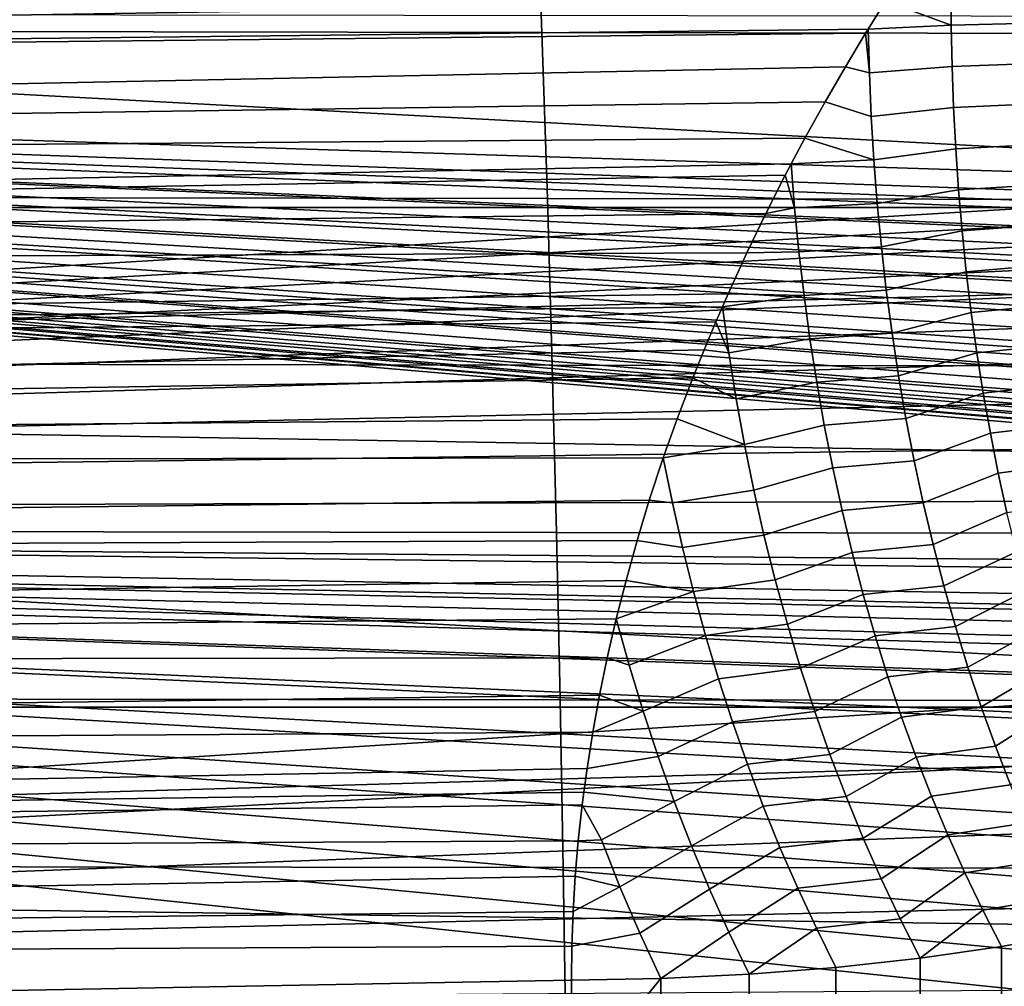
# Model space of a CAD drawing. Header units: metres. Extents: x -23 to 242, y -40 to 23.
# Tile 284 of 450: x 70.44 to 72.45, y 1.47 to 3.45. Entities that reach past the tile are written whole.
import ezdxf

# ---------------------------------------------------------------- set-up
doc = ezdxf.new("R2010")
doc.units = ezdxf.units.M
doc.layers.add('solid_10171013', color=7, linetype='CONTINUOUS')

msp = doc.modelspace()

# ---------------------------------------------------------------- linework, layer by layer
at = {"layer": 'solid_10171013'}
for points in [[(75.555367, 0.669542, 87.244743), (60.5, 0.566861, 87.486641), (60.5, 6.08989, 89.831032), (75.555367, 6.192572, 89.589127)], [(79.501579, 2.807441, 76.647522), (61.950001, 3.752233, 76.804237), (61.950001, 4.776998, 77.027382), (79.512314, 3.839415, 76.821045)], [(63.103245, 4.41459, 114.876274), (76.047722, 3.95099, 113.821724), (76.064369, 3.023151, 114.006035), (63.103245, 3.43306, 115.084679)], [(69.669586, 4.084085, 278.554932), (69.662666, 3.063542, 278.612061), (73.646683, 3.063551, 279.327393), (73.653442, 4.084136, 279.270111)], [(68.715355, 3.764413, 249.932709), (71.494141, 3.75953, 250.519714), (71.506523, 3.421131, 250.449463), (68.727943, 3.425871, 249.861221)], [(79.488693, 1.76766, 76.528076), (61.950001, 2.718125, 76.635117), (61.950001, 3.752233, 76.804237), (79.501579, 2.807441, 76.647522)], [(71.494141, 3.75953, 250.519714), (74.254288, 3.754885, 251.102753), (74.266373, 3.416684, 251.033691), (71.506523, 3.421131, 250.449463)], [(76.147163, 2.978235, 79.725876), (76.150749, 3.451025, 79.821495), (64.862846, 3.672947, 78.859093), (64.862846, 2.693465, 78.67411)], [(72.208565, 3.48486, 103.292809), (72.249046, 3.547551, 103.244675), (60.5, 3.476866, 103.038544), (60.5, 3.297658, 103.178574)], [(72.342979, 3.436193, 103.340431), (72.342575, 3.520586, 103.271332), (72.249046, 3.547551, 103.244675), (72.208565, 3.48486, 103.292809)], [(72.342979, 3.436193, 103.340431), (72.511391, 3.440498, 103.364372), (72.511543, 3.52329, 103.291412), (72.342575, 3.520586, 103.271332)], [(72.173401, 3.42825, 103.335297), (72.208565, 3.48486, 103.292809), (60.5, 3.297658, 103.178574)], [(72.342979, 3.436193, 103.340431), (72.208565, 3.48486, 103.292809), (72.173401, 3.42825, 103.335297)], [(61.950001, 3.467007, 116.24794), (61.950001, 2.430276, 116.402168), (77.81234, 3.380401, 116.262978), (78.179459, 3.44802, 116.251297)], [(72.168053, 3.419432, 103.341827), (72.173401, 3.42825, 103.335297), (60.5, 3.297658, 103.178574)], [(76.063553, 2.971668, 114.014915), (63.103245, 3.43306, 115.084679), (76.064369, 3.023151, 114.006035)], [(75.06131, 2.296046, 114.204643), (63.103245, 2.441852, 115.240692), (63.103245, 3.43306, 115.084679), (75.590714, 2.354286, 114.150269)], [(75.631348, 2.360808, 114.145813), (75.590714, 2.354286, 114.150269), (63.103245, 3.43306, 115.084679)], [(75.637169, 2.362109, 114.145126), (75.631348, 2.360808, 114.145813), (63.103245, 3.43306, 115.084679)], [(75.671898, 2.371779, 114.140762), (75.637169, 2.362109, 114.145126), (63.103245, 3.43306, 115.084679)], [(75.683578, 2.375746, 114.139198), (75.671898, 2.371779, 114.140762), (63.103245, 3.43306, 115.084679)], [(75.711815, 2.386786, 114.135216), (75.683578, 2.375746, 114.139198), (63.103245, 3.43306, 115.084679)], [(75.730034, 2.395111, 114.132477), (75.711815, 2.386786, 114.135216), (63.103245, 3.43306, 115.084679)], [(75.750633, 2.405805, 114.129204), (75.730034, 2.395111, 114.132477), (63.103245, 3.43306, 115.084679)], [(75.775948, 2.420806, 114.124916), (75.750633, 2.405805, 114.129204), (63.103245, 3.43306, 115.084679)], [(75.788147, 2.428744, 114.122742), (75.775948, 2.420806, 114.124916), (63.103245, 3.43306, 115.084679)], [(75.821144, 2.452935, 114.116478), (75.788147, 2.428744, 114.122742), (63.103245, 3.43306, 115.084679)], [(75.85807, 2.485429, 114.108658), (75.821144, 2.452935, 114.116478), (63.103245, 3.43306, 115.084679)], [(75.864792, 2.491967, 114.10714), (75.85807, 2.485429, 114.108658), (63.103245, 3.43306, 115.084679)], [(75.890076, 2.518621, 114.101112), (75.864792, 2.491967, 114.10714), (63.103245, 3.43306, 115.084679)], [(75.906387, 2.537898, 114.096901), (75.890076, 2.518621, 114.101112), (63.103245, 3.43306, 115.084679)], [(75.91967, 2.55492, 114.093269), (75.906387, 2.537898, 114.096901), (63.103245, 3.43306, 115.084679)], [(75.945099, 2.590955, 114.085747), (75.91967, 2.55492, 114.093269), (63.103245, 3.43306, 115.084679)], [(75.971809, 2.635527, 114.076759), (75.945099, 2.590955, 114.085747), (63.103245, 3.43306, 115.084679)], [(75.979805, 2.650663, 114.073776), (75.971809, 2.635527, 114.076759), (63.103245, 3.43306, 115.084679)], [(75.993744, 2.679237, 114.068207), (75.979805, 2.650663, 114.073776), (63.103245, 3.43306, 115.084679)], [(76.009941, 2.716972, 114.060974), (75.993744, 2.679237, 114.068207), (63.103245, 3.43306, 115.084679)], [(76.013115, 2.725109, 114.059433), (76.009941, 2.716972, 114.060974), (63.103245, 3.43306, 115.084679)], [(76.029221, 2.772186, 114.050636), (76.013115, 2.725109, 114.059433), (63.103245, 3.43306, 115.084679)], [(76.034004, 2.788442, 114.047638), (76.029221, 2.772186, 114.050636), (63.103245, 3.43306, 115.084679)], [(76.042496, 2.820975, 114.041687), (76.034004, 2.788442, 114.047638), (63.103245, 3.43306, 115.084679)], [(76.051674, 2.86463, 114.033798), (76.042496, 2.820975, 114.041687), (63.103245, 3.43306, 115.084679)], [(76.052757, 2.870798, 114.032692), (76.051674, 2.86463, 114.033798), (63.103245, 3.43306, 115.084679)], [(76.0597, 2.920894, 114.023796), (76.052757, 2.870798, 114.032692), (63.103245, 3.43306, 115.084679)], [(76.061737, 2.942745, 114.019966), (76.0597, 2.920894, 114.023796), (63.103245, 3.43306, 115.084679)], [(76.063553, 2.971668, 114.014915), (76.061737, 2.942745, 114.019966), (63.103245, 3.43306, 115.084679)], [(68.727943, 3.425871, 249.861221), (71.506523, 3.421131, 250.449463), (71.517677, 3.081529, 250.386139), (68.739296, 3.086064, 249.796799)], [(72.175697, 3.338836, 103.402618), (72.173401, 3.42825, 103.335297), (72.168053, 3.419432, 103.341827)], [(72.175697, 3.338836, 103.402618), (72.344696, 3.351849, 103.408951), (72.342979, 3.436193, 103.340431), (72.173401, 3.42825, 103.335297)], [(72.344696, 3.351849, 103.408951), (72.512497, 3.357746, 103.436768), (72.511391, 3.440498, 103.364372), (72.342979, 3.436193, 103.340431)], [(72.127083, 3.350936, 103.391861), (72.168053, 3.419432, 103.341827), (60.5, 3.297658, 103.178574), (60.5, 3.113657, 103.312241)], [(71.506523, 3.421131, 250.449463), (74.266373, 3.416684, 251.033691), (74.277267, 3.077331, 250.971466), (71.517677, 3.081529, 250.386139)], [(72.175697, 3.338836, 103.402618), (72.168053, 3.419432, 103.341827), (72.127083, 3.350936, 103.391861)], [(61.950001, 2.430276, 116.402168), (77.463539, 3.306651, 116.275452), (77.81234, 3.380401, 116.262978)], [(72.085571, 3.279489, 103.44268), (72.127083, 3.350936, 103.391861), (60.5, 3.113657, 103.312241)], [(72.179512, 3.249645, 103.469193), (72.175697, 3.338836, 103.402618), (72.127083, 3.350936, 103.391861), (72.085571, 3.279489, 103.44268)], [(72.179512, 3.249645, 103.469193), (72.347755, 3.267588, 103.476883), (72.344696, 3.351849, 103.408951), (72.175697, 3.338836, 103.402618)], [(72.347755, 3.267588, 103.476883), (72.514893, 3.275069, 103.508575), (72.512497, 3.357746, 103.436768), (72.344696, 3.351849, 103.408951)], [(61.950001, 2.430276, 116.402168), (77.129654, 3.227046, 116.288597), (77.463539, 3.306651, 116.275452)], [(72.044136, 3.205467, 103.493889), (72.085571, 3.279489, 103.44268), (60.5, 3.113657, 103.312241)], [(72.18486, 3.160596, 103.535118), (72.179512, 3.249645, 103.469193), (72.085571, 3.279489, 103.44268), (72.044136, 3.205467, 103.493889)], [(72.18486, 3.160596, 103.535118), (72.35218, 3.183453, 103.544212), (72.347755, 3.267588, 103.476883), (72.179512, 3.249645, 103.469193)], [(72.35218, 3.183453, 103.544212), (72.518593, 3.192507, 103.579796), (72.514893, 3.275069, 103.508575), (72.347755, 3.267588, 103.476883)], [(61.950001, 2.430276, 116.402168), (76.812851, 3.142426, 116.302216), (77.129654, 3.227046, 116.288597)], [(72.015564, 3.152435, 103.529709), (72.044136, 3.205467, 103.493889), (60.5, 3.113657, 103.312241), (60.5, 2.924881, 103.439575)], [(72.18486, 3.160596, 103.535118), (72.044136, 3.205467, 103.493889), (72.015564, 3.152435, 103.529709)], [(72.191765, 3.071736, 103.600357), (72.357994, 3.099484, 103.610931), (72.35218, 3.183453, 103.544212), (72.18486, 3.160596, 103.535118)], [(72.357994, 3.099484, 103.610931), (72.523621, 3.110101, 103.650406), (72.518593, 3.192507, 103.579796), (72.35218, 3.183453, 103.544212)], [(72.022919, 3.062599, 103.590637), (72.191765, 3.071736, 103.600357), (72.18486, 3.160596, 103.535118), (72.015564, 3.152435, 103.529709)], [(72.003403, 3.129261, 103.545135), (72.015564, 3.152435, 103.529709), (60.5, 2.924881, 103.439575)], [(61.950001, 2.430276, 116.402168), (76.510971, 3.051931, 116.31636), (76.812851, 3.142426, 116.302216)], [(72.022919, 3.062599, 103.590637), (72.015564, 3.152435, 103.529709), (72.003403, 3.129261, 103.545135)], [(71.963997, 3.05128, 103.596069), (72.003403, 3.129261, 103.545135), (60.5, 2.924881, 103.439575)], [(72.022919, 3.062599, 103.590637), (72.003403, 3.129261, 103.545135), (71.963997, 3.05128, 103.596069)], [(72.200256, 2.983116, 103.664917), (72.365219, 3.015725, 103.677017), (72.357994, 3.099484, 103.610931), (72.191765, 3.071736, 103.600357)], [(72.365219, 3.015725, 103.677017), (72.529999, 3.027893, 103.72039), (72.523621, 3.110101, 103.650406), (72.357994, 3.099484, 103.610931)], [(68.739296, 3.086064, 249.796799), (71.517677, 3.081529, 250.386139), (71.527611, 2.740899, 250.329803), (68.749397, 2.745168, 249.739456)], [(71.517677, 3.081529, 250.386139), (74.277267, 3.077331, 250.971466), (74.286957, 2.736998, 250.916077), (71.527611, 2.740899, 250.329803)], [(69.662666, 3.063542, 278.612061), (69.658768, 2.04225, 278.65271), (73.643036, 2.042211, 279.368134), (73.646683, 3.063551, 279.327393)], [(72.022919, 3.062599, 103.590637), (71.963997, 3.05128, 103.596069), (71.925369, 2.970546, 103.647232), (72.031746, 2.973095, 103.650818)], [(72.031746, 2.973095, 103.650818), (72.200256, 2.983116, 103.664917), (72.191765, 3.071736, 103.600357), (72.022919, 3.062599, 103.590637)], [(71.925369, 2.970546, 103.647232), (71.963997, 3.05128, 103.596069), (60.5, 2.924881, 103.439575)], [(61.950001, 2.430276, 116.402168), (76.214134, 2.95328, 116.331306), (76.510971, 3.051931, 116.31636)], [(72.373871, 2.932224, 103.742462), (72.537743, 2.94593, 103.789742), (72.529999, 3.027893, 103.72039), (72.365219, 3.015725, 103.677017)], [(72.210358, 2.894793, 103.728767), (72.373871, 2.932224, 103.742462), (72.365219, 3.015725, 103.677017), (72.200256, 2.983116, 103.664917)], [(72.042213, 2.883876, 103.710297), (72.210358, 2.894793, 103.728767), (72.200256, 2.983116, 103.664917), (72.031746, 2.973095, 103.650818)], [(71.887115, 2.886722, 103.698708), (71.925369, 2.970546, 103.647232), (60.5, 2.924881, 103.439575), (60.5, 2.732017, 103.560104)], [(76.143135, 2.503043, 79.643074), (76.147163, 2.978235, 79.725876), (64.862846, 2.693465, 78.67411)], [(72.031746, 2.973095, 103.650818), (71.925369, 2.970546, 103.647232), (71.887115, 2.886722, 103.698708), (72.042213, 2.883876, 103.710297)], [(61.950001, 2.430276, 116.402168), (75.920242, 2.846174, 116.346962), (76.214134, 2.95328, 116.331306)], [(72.383972, 2.849032, 103.807259), (72.546883, 2.864262, 103.858437), (72.537743, 2.94593, 103.789742), (72.373871, 2.932224, 103.742462)], [(72.222099, 2.806825, 103.791908), (72.383972, 2.849032, 103.807259), (72.373871, 2.932224, 103.742462), (72.210358, 2.894793, 103.728767)], [(71.875511, 2.860462, 103.714493), (71.887115, 2.886722, 103.698708), (60.5, 2.732017, 103.560104)], [(72.042213, 2.883876, 103.710297), (71.887115, 2.886722, 103.698708), (71.875511, 2.860462, 103.714493)], [(71.888245, 2.766214, 103.771675), (72.054337, 2.794998, 103.769058), (72.042213, 2.883876, 103.710297), (71.875511, 2.860462, 103.714493)], [(72.054337, 2.794998, 103.769058), (72.222099, 2.806825, 103.791908), (72.210358, 2.894793, 103.728767), (72.042213, 2.883876, 103.710297)], [(71.862213, 2.829824, 103.732712), (71.875511, 2.860462, 103.714493), (60.5, 2.732017, 103.560104)], [(71.888245, 2.766214, 103.771675), (71.875511, 2.860462, 103.714493), (71.862213, 2.829824, 103.732712)], [(72.395554, 2.766202, 103.871376), (72.557442, 2.782942, 103.926468), (72.546883, 2.864262, 103.858437), (72.383972, 2.849032, 103.807259)], [(61.950001, 2.430276, 116.402168), (75.631393, 2.730879, 116.363152), (75.920242, 2.846174, 116.346962)], [(72.235489, 2.71927, 103.854309), (72.395554, 2.766202, 103.871376), (72.383972, 2.849032, 103.807259), (72.222099, 2.806825, 103.791908)], [(71.838081, 2.77262, 103.766151), (71.862213, 2.829824, 103.732712), (60.5, 2.732017, 103.560104), (60.5, 2.535052, 103.673805)], [(71.888245, 2.766214, 103.771675), (71.862213, 2.829824, 103.732712), (71.838081, 2.77262, 103.766151)], [(72.068146, 2.706519, 103.827095), (72.235489, 2.71927, 103.854309), (72.222099, 2.806825, 103.791908), (72.054337, 2.794998, 103.769058)], [(71.903366, 2.672217, 103.828171), (72.068146, 2.706519, 103.827095), (72.054337, 2.794998, 103.769058), (71.888245, 2.766214, 103.771675)], [(72.408623, 2.683789, 103.934814), (72.569427, 2.702024, 103.993805), (72.557442, 2.782942, 103.926468), (72.395554, 2.766202, 103.871376)], [(71.814949, 2.715555, 103.798782), (71.838081, 2.77262, 103.766151), (60.5, 2.535052, 103.673805)], [(71.903366, 2.672217, 103.828171), (71.888245, 2.766214, 103.771675), (71.838081, 2.77262, 103.766151), (71.814949, 2.715555, 103.798782)], [(72.250565, 2.632195, 103.915962), (72.408623, 2.683789, 103.934814), (72.395554, 2.766202, 103.871376), (72.235489, 2.71927, 103.854309)], [(68.749397, 2.745168, 249.739456), (71.527611, 2.740899, 250.329803), (71.536301, 2.399418, 250.280441), (68.75824, 2.403359, 249.689255)], [(71.527611, 2.740899, 250.329803), (74.286957, 2.736998, 250.916077), (74.295448, 2.395861, 250.867554), (71.536301, 2.399418, 250.280441)], [(61.950001, 2.430276, 116.402168), (75.344017, 2.605949, 116.379929), (75.631393, 2.730879, 116.363152)], [(79.473778, 0.722805, 76.463036), (61.950001, 1.675825, 76.520157), (61.950001, 2.718125, 76.635117), (79.488693, 1.76766, 76.528076)], [(72.083656, 2.618506, 103.884392), (72.250565, 2.632195, 103.915962), (72.235489, 2.71927, 103.854309), (72.068146, 2.706519, 103.827095)], [(71.782654, 2.631214, 103.845695), (71.814949, 2.715555, 103.798782), (60.5, 2.535052, 103.673805)], [(71.92041, 2.57873, 103.88385), (71.903366, 2.672217, 103.828171), (71.814949, 2.715555, 103.798782), (71.782654, 2.631214, 103.845695)], [(71.92041, 2.57873, 103.88385), (72.083656, 2.618506, 103.884392), (72.068146, 2.706519, 103.827095), (71.903366, 2.672217, 103.828171)], [(72.423203, 2.601855, 103.997543), (72.582863, 2.621566, 104.06044), (72.569427, 2.702024, 103.993805), (72.408623, 2.683789, 103.934814)], [(76.138664, 2.025793, 79.573158), (76.143135, 2.503043, 79.643074), (64.862846, 2.693465, 78.67411), (64.862846, 1.705544, 78.541382)], [(72.267334, 2.545674, 103.976845), (72.423203, 2.601855, 103.997543), (72.408623, 2.683789, 103.934814), (72.250565, 2.632195, 103.915962)], [(71.754372, 2.551527, 103.888618), (71.782654, 2.631214, 103.845695), (60.5, 2.535052, 103.673805)], [(71.92041, 2.57873, 103.88385), (71.782654, 2.631214, 103.845695), (71.754372, 2.551527, 103.888618)], [(71.939392, 2.485832, 103.93869), (72.100891, 2.531031, 103.940933), (72.083656, 2.618506, 103.884392), (71.92041, 2.57873, 103.88385)], [(72.100891, 2.531031, 103.940933), (72.267334, 2.545674, 103.976845), (72.250565, 2.632195, 103.915962), (72.083656, 2.618506, 103.884392)], [(72.439316, 2.520467, 104.059555), (72.597778, 2.541637, 104.12635), (72.582863, 2.621566, 104.06044), (72.423203, 2.601855, 103.997543)], [(61.950001, 2.430276, 116.402168), (75.056221, 2.470608, 116.397202), (75.344017, 2.605949, 116.379929)], [(72.285835, 2.459784, 104.036949), (72.439316, 2.520467, 104.059555), (72.423203, 2.601855, 103.997543), (72.267334, 2.545674, 103.976845)], [(71.773209, 2.459827, 103.937965), (71.939392, 2.485832, 103.93869), (71.92041, 2.57873, 103.88385), (71.754372, 2.551527, 103.888618)], [(71.725952, 2.465033, 103.933693), (71.754372, 2.551527, 103.888618), (60.5, 2.535052, 103.673805), (60.5, 2.334, 103.780708)], [(71.773209, 2.459827, 103.937965), (71.754372, 2.551527, 103.888618), (71.725952, 2.465033, 103.933693)], [(72.119873, 2.444166, 103.996696), (72.285835, 2.459784, 104.036949), (72.267334, 2.545674, 103.976845), (72.100891, 2.531031, 103.940933)], [(72.45697, 2.439695, 104.120827), (72.614166, 2.462305, 104.191513), (72.597778, 2.541637, 104.12635), (72.439316, 2.520467, 104.059555)], [(71.960335, 2.393603, 103.992676), (72.119873, 2.444166, 103.996696), (72.100891, 2.531031, 103.940933), (71.939392, 2.485832, 103.93869)], [(72.306061, 2.3746, 104.096237), (72.45697, 2.439695, 104.120827), (72.439316, 2.520467, 104.059555), (72.285835, 2.459784, 104.036949)], [(71.793915, 2.368756, 103.986481), (71.960335, 2.393603, 103.992676), (71.939392, 2.485832, 103.93869), (71.773209, 2.459827, 103.937965)], [(71.700989, 2.382648, 103.975197), (71.725952, 2.465033, 103.933693), (60.5, 2.334, 103.780708)], [(61.950001, 2.430276, 116.402168), (74.769897, 2.325594, 116.414673), (75.056221, 2.470608, 116.397202)], [(71.773209, 2.459827, 103.937965), (71.725952, 2.465033, 103.933693), (71.700989, 2.382648, 103.975197), (71.793915, 2.368756, 103.986481)], [(72.140617, 2.357985, 104.051666), (72.306061, 2.3746, 104.096237), (72.285835, 2.459784, 104.036949), (72.119873, 2.444166, 103.996696)], [(72.942596, 1.324719, 114.489563), (63.103245, 1.443761, 115.34388), (63.103245, 2.441852, 115.240692), (73.015564, 1.409246, 114.476738)], [(73.088928, 1.488052, 114.463943), (73.015564, 1.409246, 114.476738), (63.103245, 2.441852, 115.240692)], [(73.169899, 1.568847, 114.449959), (73.088928, 1.488052, 114.463943), (63.103245, 2.441852, 115.240692)], [(73.241348, 1.63517, 114.437759), (73.169899, 1.568847, 114.449959), (63.103245, 2.441852, 115.240692)], [(73.335434, 1.715519, 114.421982), (73.241348, 1.63517, 114.437759), (63.103245, 2.441852, 115.240692)], [(73.398781, 1.765659, 114.411545), (73.335434, 1.715519, 114.421982), (63.103245, 2.441852, 115.240692)], [(73.512039, 1.848078, 114.393265), (73.398781, 1.765659, 114.411545), (63.103245, 2.441852, 115.240692)], [(73.559113, 1.87955, 114.385849), (73.512039, 1.848078, 114.393265), (63.103245, 2.441852, 115.240692)], [(73.699394, 1.964679, 114.364349), (73.559113, 1.87955, 114.385849), (63.103245, 2.441852, 115.240692)], [(73.721695, 1.977118, 114.361015), (73.699394, 1.964679, 114.364349), (63.103245, 2.441852, 115.240692)], [(73.885132, 2.058769, 114.337395), (73.721695, 1.977118, 114.361015), (63.103245, 2.441852, 115.240692)], [(73.896645, 2.063923, 114.335785), (73.885132, 2.058769, 114.337395), (63.103245, 2.441852, 115.240692)], [(74.048531, 2.125135, 114.315208), (73.896645, 2.063923, 114.335785), (63.103245, 2.441852, 115.240692)], [(74.103394, 2.144043, 114.308113), (74.048531, 2.125135, 114.315208), (63.103245, 2.441852, 115.240692)], [(74.211388, 2.17654, 114.294647), (74.103394, 2.144043, 114.308113), (63.103245, 2.441852, 115.240692)], [(74.317108, 2.202704, 114.282112), (74.211388, 2.17654, 114.294647), (63.103245, 2.441852, 115.240692)], [(74.37249, 2.214114, 114.27581), (74.317108, 2.202704, 114.282112), (63.103245, 2.441852, 115.240692)], [(74.531891, 2.237857, 114.258781), (74.37249, 2.214114, 114.27581), (63.103245, 2.441852, 115.240692)], [(75.06131, 2.296046, 114.204643), (74.531891, 2.237857, 114.258781), (63.103245, 2.441852, 115.240692)], [(71.983253, 2.302128, 104.045784), (72.140617, 2.357985, 104.051666), (72.119873, 2.444166, 103.996696), (71.960335, 2.393603, 103.992676)], [(72.328033, 2.290204, 104.154694), (72.476181, 2.359609, 104.181335), (72.45697, 2.439695, 104.120827), (72.306061, 2.3746, 104.096237)], [(61.950001, 2.430276, 116.402168), (61.950001, 1.387037, 116.501968), (74.487061, 2.17173, 116.432037), (74.769897, 2.325594, 116.414673)], [(68.75824, 2.403359, 249.689255), (71.536301, 2.399418, 250.280441), (71.543762, 2.057261, 250.238113), (68.765823, 2.060815, 249.646194)], [(71.536301, 2.399418, 250.280441), (74.295448, 2.395861, 250.867554), (74.302727, 2.054094, 250.825897), (71.543762, 2.057261, 250.238113)], [(71.678268, 2.301289, 104.014839), (71.700989, 2.382648, 103.975197), (60.5, 2.334, 103.780708), (60.5, 2.129595, 103.880417)], [(71.816528, 2.278367, 104.03418), (71.793915, 2.368756, 103.986481), (71.700989, 2.382648, 103.975197), (71.678268, 2.301289, 104.014839)], [(71.816528, 2.278367, 104.03418), (71.983253, 2.302128, 104.045784), (71.960335, 2.393603, 103.992676), (71.793915, 2.368756, 103.986481)], [(72.008171, 2.2115, 104.098007), (72.163132, 2.272566, 104.105812), (72.140617, 2.357985, 104.051666), (71.983253, 2.302128, 104.045784)], [(72.163132, 2.272566, 104.105812), (72.328033, 2.290204, 104.154694), (72.306061, 2.3746, 104.096237), (72.140617, 2.357985, 104.051666)], [(72.351768, 2.206683, 104.212303), (72.496956, 2.280281, 104.241051), (72.476181, 2.359609, 104.181335), (72.328033, 2.290204, 104.154694)], [(71.65802, 2.222339, 104.052055), (71.678268, 2.301289, 104.014839), (60.5, 2.129595, 103.880417)], [(71.816528, 2.278367, 104.03418), (71.678268, 2.301289, 104.014839), (71.65802, 2.222339, 104.052055)], [(71.841072, 2.188744, 104.081055), (72.008171, 2.2115, 104.098007), (71.983253, 2.302128, 104.045784), (71.816528, 2.278367, 104.03418)], [(71.684486, 2.12769, 104.096611), (71.841072, 2.188744, 104.081055), (71.816528, 2.278367, 104.03418), (71.65802, 2.222339, 104.052055)], [(72.187439, 2.187995, 104.159149), (72.351768, 2.206683, 104.212303), (72.328033, 2.290204, 104.154694), (72.163132, 2.272566, 104.105812)], [(72.377274, 2.124128, 104.269066), (72.51931, 2.201793, 104.29998), (72.496956, 2.280281, 104.241051), (72.351768, 2.206683, 104.212303)], [(72.03511, 2.121812, 104.149338), (72.187439, 2.187995, 104.159149), (72.163132, 2.272566, 104.105812), (72.008171, 2.2115, 104.098007)], [(71.639679, 2.143223, 104.088142), (71.65802, 2.222339, 104.052055), (60.5, 2.129595, 103.880417)], [(71.684486, 2.12769, 104.096611), (71.65802, 2.222339, 104.052055), (71.639679, 2.143223, 104.088142)], [(71.867554, 2.099968, 104.127083), (72.03511, 2.121812, 104.149338), (72.008171, 2.2115, 104.098007), (71.841072, 2.188744, 104.081055)], [(72.213539, 2.104357, 104.211647), (72.377274, 2.124128, 104.269066), (72.351768, 2.206683, 104.212303), (72.187439, 2.187995, 104.159149)], [(72.404564, 2.042628, 104.324951), (72.543251, 2.124226, 104.358101), (72.51931, 2.201793, 104.29998), (72.377274, 2.124128, 104.269066)], [(71.713112, 2.033928, 104.140274), (71.867554, 2.099968, 104.127083), (71.841072, 2.188744, 104.081055), (71.684486, 2.12769, 104.096611)], [(72.064072, 2.033159, 104.199753), (72.213539, 2.104357, 104.211647), (72.187439, 2.187995, 104.159149), (72.03511, 2.121812, 104.149338)], [(61.950001, 1.387037, 116.501968), (74.20787, 2.009006, 116.449097), (74.487061, 2.17173, 116.432037)], [(71.623962, 2.066602, 104.121956), (71.639679, 2.143223, 104.088142), (60.5, 2.129595, 103.880417), (60.5, 1.921823, 103.972908)], [(71.713112, 2.033928, 104.140274), (71.684486, 2.12769, 104.096611), (71.639679, 2.143223, 104.088142), (71.623962, 2.066602, 104.121956)], [(71.895996, 2.012121, 104.172264), (72.064072, 2.033159, 104.199753), (72.03511, 2.121812, 104.149338), (71.867554, 2.099968, 104.127083)], [(72.241455, 2.021737, 104.263298), (72.404564, 2.042628, 104.324951), (72.377274, 2.124128, 104.269066), (72.213539, 2.104357, 104.211647)], [(72.433624, 1.962273, 104.379929), (72.568787, 2.047661, 104.415382), (72.543251, 2.124226, 104.358101), (72.404564, 2.042628, 104.324951)], [(71.743889, 1.941151, 104.182991), (71.895996, 2.012121, 104.172264), (71.867554, 2.099968, 104.127083), (71.713112, 2.033928, 104.140274)], [(72.095055, 1.945635, 104.249229), (72.241455, 2.021737, 104.263298), (72.213539, 2.104357, 104.211647), (72.064072, 2.033159, 104.199753)], [(71.610413, 1.991191, 104.15416), (71.623962, 2.066602, 104.121956), (60.5, 1.921823, 103.972908)], [(68.765823, 2.060815, 249.646194), (71.543762, 2.057261, 250.238113), (71.54998, 1.714606, 250.20282), (68.772141, 1.717712, 249.610336)], [(71.543762, 2.057261, 250.238113), (74.302727, 2.054094, 250.825897), (74.308807, 1.71187, 250.791153), (71.54998, 1.714606, 250.20282)], [(71.713112, 2.033928, 104.140274), (71.623962, 2.066602, 104.121956), (71.610413, 1.991191, 104.15416)], [(69.658768, 2.04225, 278.65271), (69.657867, 1.020599, 278.677399), (73.642502, 1.020546, 279.392853), (73.643036, 2.042211, 279.368134)], [(71.713112, 2.033928, 104.140274), (71.610413, 1.991191, 104.15416), (71.598808, 1.916654, 104.184959), (71.743889, 1.941151, 104.182991)], [(71.926392, 1.925287, 104.216545), (72.095055, 1.945635, 104.249229), (72.064072, 2.033159, 104.199753), (71.895996, 2.012121, 104.172264)], [(72.271172, 1.940222, 104.314064), (72.433624, 1.962273, 104.379929), (72.404564, 2.042628, 104.324951), (72.241455, 2.021737, 104.263298)], [(72.464447, 1.88317, 104.43396), (72.595894, 1.97218, 104.471802), (72.568787, 2.047661, 104.415382), (72.433624, 1.962273, 104.379929)], [(76.133759, 1.546836, 79.516167), (76.138664, 2.025793, 79.573158), (64.862846, 1.705544, 78.541382)], [(72.128067, 1.859353, 104.297729), (72.271172, 1.940222, 104.314064), (72.241455, 2.021737, 104.263298), (72.095055, 1.945635, 104.249229)], [(61.950001, 1.387037, 116.501968), (73.932167, 1.837407, 116.46563), (74.20787, 2.009006, 116.449097)], [(71.776825, 1.849474, 104.224747), (71.926392, 1.925287, 104.216545), (71.895996, 2.012121, 104.172264), (71.743889, 1.941151, 104.182991)], [(71.598808, 1.916654, 104.184959), (71.610413, 1.991191, 104.15416), (60.5, 1.921823, 103.972908), (60.5, 1.710698, 104.058212)], [(72.302673, 1.859918, 104.363922), (72.464447, 1.88317, 104.43396), (72.433624, 1.962273, 104.379929), (72.271172, 1.940222, 104.314064)], [(71.776825, 1.849474, 104.224747), (71.743889, 1.941151, 104.182991), (71.598808, 1.916654, 104.184959), (71.592209, 1.868512, 104.204315)], [(71.95874, 1.839575, 104.259941), (72.128067, 1.859353, 104.297729), (72.095055, 1.945635, 104.249229), (71.926392, 1.925287, 104.216545)], [(72.163071, 1.774448, 104.345261), (72.302673, 1.859918, 104.363922), (72.271172, 1.940222, 104.314064), (72.128067, 1.859353, 104.297729)], [(71.592209, 1.868512, 104.204315), (71.598808, 1.916654, 104.184959), (60.5, 1.710698, 104.058212)], [(71.811913, 1.759022, 104.265541), (71.95874, 1.839575, 104.259941), (71.926392, 1.925287, 104.216545), (71.776825, 1.849474, 104.224747)], [(72.335953, 1.780945, 104.412872), (72.497002, 1.805444, 104.487045), (72.464447, 1.88317, 104.43396), (72.302673, 1.859918, 104.363922)], [(71.588928, 1.842643, 104.214546), (71.592209, 1.868512, 104.204315), (60.5, 1.710698, 104.058212)], [(71.776825, 1.849474, 104.224747), (71.592209, 1.868512, 104.204315), (71.588928, 1.842643, 104.214546), (71.627884, 1.77119, 104.243591)], [(71.993019, 1.755101, 104.302429), (72.163071, 1.774448, 104.345261), (72.128067, 1.859353, 104.297729), (71.95874, 1.839575, 104.259941)], [(72.200058, 1.691048, 104.3918), (72.335953, 1.780945, 104.412872), (72.302673, 1.859918, 104.363922), (72.163071, 1.774448, 104.345261)], [(71.58078, 1.769181, 104.242943), (71.588928, 1.842643, 104.214546), (60.5, 1.710698, 104.058212)], [(61.950001, 1.387037, 116.501968), (73.661537, 1.657761, 116.481346), (73.932167, 1.837407, 116.46563)], [(71.627884, 1.77119, 104.243591), (71.588928, 1.842643, 104.214546), (71.58078, 1.769181, 104.242943)], [(71.665955, 1.675083, 104.281906), (71.811913, 1.759022, 104.265541), (71.776825, 1.849474, 104.224747), (71.627884, 1.77119, 104.243591)], [(71.849136, 1.669922, 104.305374), (71.993019, 1.755101, 104.302429), (71.95874, 1.839575, 104.259941), (71.811913, 1.759022, 104.265541)], [(72.370979, 1.70342, 104.460884), (72.531273, 1.729218, 104.539162), (72.497002, 1.805444, 104.487045), (72.335953, 1.780945, 104.412872)], [(71.665955, 1.675083, 104.281906), (71.627884, 1.77119, 104.243591), (71.58078, 1.769181, 104.242943), (71.574501, 1.696541, 104.270081)], [(72.029221, 1.671981, 104.344002), (72.200058, 1.691048, 104.3918), (72.163071, 1.774448, 104.345261), (71.993019, 1.755101, 104.302429)], [(72.238991, 1.609281, 104.437325), (72.370979, 1.70342, 104.460884), (72.335953, 1.780945, 104.412872), (72.200058, 1.691048, 104.3918)], [(71.574501, 1.696541, 104.270081), (71.58078, 1.769181, 104.242943), (60.5, 1.710698, 104.058212), (60.5, 1.49699, 104.136009)], [(71.706406, 1.580445, 104.319153), (71.849136, 1.669922, 104.305374), (71.811913, 1.759022, 104.265541), (71.665955, 1.675083, 104.281906)], [(71.888481, 1.582292, 104.344208), (72.029221, 1.671981, 104.344002), (71.993019, 1.755101, 104.302429), (71.849136, 1.669922, 104.305374)], [(68.772141, 1.717712, 249.610336), (71.54998, 1.714606, 250.20282), (71.554955, 1.371627, 250.174591), (68.777184, 1.374227, 249.581711)], [(71.54998, 1.714606, 250.20282), (74.308807, 1.71187, 250.791153), (74.313675, 1.369364, 250.763306), (71.554955, 1.371627, 250.174591)], [(72.407715, 1.627458, 104.507935), (72.567207, 1.654612, 104.590263), (72.531273, 1.729218, 104.539162), (72.370979, 1.70342, 104.460884)], [(71.570099, 1.624746, 104.296013), (71.574501, 1.696541, 104.270081), (60.5, 1.49699, 104.136009)], [(76.128471, 1.066528, 79.47216), (76.133759, 1.546836, 79.516167), (64.862846, 1.705544, 78.541382), (64.862846, 0.711971, 78.461288)], [(71.665955, 1.675083, 104.281906), (71.574501, 1.696541, 104.270081), (71.570099, 1.624746, 104.296013)], [(72.067314, 1.590326, 104.384636), (72.238991, 1.609281, 104.437325), (72.200058, 1.691048, 104.3918), (72.029221, 1.671981, 104.344002)], [(72.370979, 1.70342, 104.460884), (72.238991, 1.609281, 104.437325), (72.279816, 1.529268, 104.481781), (72.407715, 1.627458, 104.507935)], [(79.457047, -0.324173, 76.452621), (61.950001, 0.629311, 76.459885), (61.950001, 1.675825, 76.520157), (79.473778, 0.722805, 76.463036)], [(71.665955, 1.675083, 104.281906), (71.570099, 1.624746, 104.296013), (71.567566, 1.553818, 104.320755), (71.706406, 1.580445, 104.319153)], [(72.029221, 1.671981, 104.344002), (71.888481, 1.582292, 104.344208), (71.929909, 1.496247, 104.382019), (72.067314, 1.590326, 104.384636)], [(61.950001, 1.387037, 116.501968), (73.396515, 1.470361, 116.49601), (73.661537, 1.657761, 116.481346)], [(71.849136, 1.669922, 104.305374), (71.706406, 1.580445, 104.319153), (71.749222, 1.487401, 104.355293), (71.888481, 1.582292, 104.344208)], [(72.407715, 1.627458, 104.507935), (72.446114, 1.553168, 104.553986), (72.604774, 1.58174, 104.640312), (72.567207, 1.654612, 104.590263)], [(71.567566, 1.553818, 104.320755), (71.570099, 1.624746, 104.296013), (60.5, 1.49699, 104.136009)], [(72.407715, 1.627458, 104.507935), (72.279816, 1.529268, 104.481781), (72.446114, 1.553168, 104.553986)], [(72.067314, 1.590326, 104.384636), (71.929909, 1.496247, 104.382019), (72.107269, 1.510242, 104.424301)], [(72.067314, 1.590326, 104.384636), (72.107269, 1.510242, 104.424301), (72.279816, 1.529268, 104.481781), (72.238991, 1.609281, 104.437325)], [(71.749222, 1.487401, 104.355293), (71.706406, 1.580445, 104.319153), (71.567566, 1.553818, 104.320755), (71.566902, 1.483779, 104.344353)], [(71.888481, 1.582292, 104.344208), (71.749222, 1.487401, 104.355293), (71.929909, 1.496247, 104.382019)], [(72.604774, 1.159613, 104.765495), (72.604774, 1.58174, 104.640312), (72.446114, 1.553168, 104.553986), (72.446114, 1.136506, 104.677551)], [(71.566902, 1.483779, 104.344353), (71.567566, 1.553818, 104.320755), (60.5, 1.49699, 104.136009), (60.5, 1.280689, 104.206276)], [(72.446114, 1.136506, 104.677551), (72.446114, 1.553168, 104.553986), (72.279816, 1.529268, 104.481781), (72.279816, 1.117178, 104.603989)], [(72.107269, 1.101791, 104.545433), (72.107269, 1.510242, 104.424301), (71.929909, 1.496247, 104.382019), (71.929909, 1.090473, 104.502357)], [(72.279816, 1.117178, 104.603989), (72.279816, 1.529268, 104.481781), (72.107269, 1.510242, 104.424301), (72.107269, 1.101791, 104.545433)], [(71.929909, 1.090473, 104.502357), (71.929909, 1.496247, 104.382019), (71.749222, 1.487401, 104.355293), (71.749222, 1.083319, 104.475128)], [(71.566902, 1.483779, 104.344353), (60.5, 1.280689, 104.206276), (60.5, 1.061805, 104.269035), (71.566902, 1.263801, 104.412994)], [(71.749222, 1.487401, 104.355293), (71.566902, 1.483779, 104.344353), (71.566902, 1.263801, 104.412994)], [(71.749222, 1.083319, 104.475128), (71.749222, 1.487401, 104.355293), (71.566902, 1.263801, 104.412994)]]:
    msp.add_3dface(points, dxfattribs=at)

doc.saveas('drawing.dxf')
